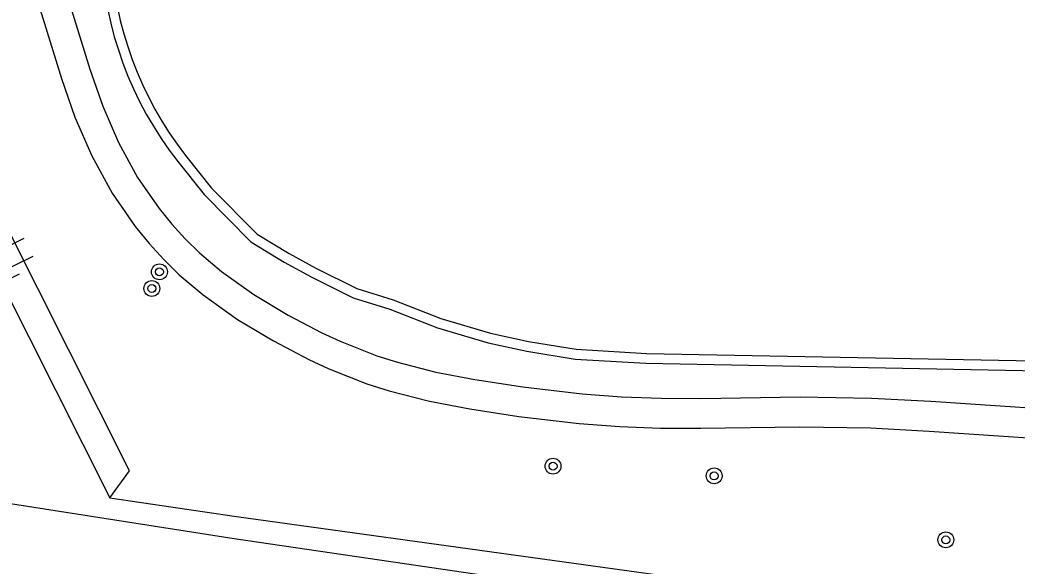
# Model space of a CAD drawing. Extents: x 132994 to 136000, y 393499 to 395512.
# Drawn here: x 134032.8 to 134083, y 394169.4 to 394196.9 of the extents above; entities that cross this region are included whole.
import ezdxf

# ---------------------------------------------------------------- set-up
doc = ezdxf.new("R2010")
doc.units = 0
for name, color, linetype in [('gg-knt-BGT kruinlijn', 7, 'Continuous'), ('gg-knt-onverhard', 7, 'Continuous'), ('gg-kntw-bovenkant insteek waterloop', 7, 'Continuous'), ('gg-kntw-waterlijn', 7, 'Continuous'), ('gt-grn-groengrens', 7, 'Continuous'), ('gt-symb-boom', 7, 'Continuous'), ('gt-symb-talud symbool', 7, 'Continuous')]:
    doc.layers.add(name, color=color, linetype=linetype)

# ---------------------------------------------------------------- blocks, each defined once
blk = doc.blocks.new('gt0-TALUD_1')
at = {"layer": 'gt-symb-talud symbool'}
for p, q in [((-1, -1), (-1, 0)), ((-0.5, -2), (-0.5, 0)), ((0, -1), (0, 0)), ((0.5, -2), (0.5, 0)), ((1, -1), (1, 0))]:
    blk.add_line(p, q, dxfattribs=at)
blk = doc.blocks.new('gt0-BOOM')
at = {"layer": 'gt-symb-boom'}
for radius in [0.4, 0.2]:
    blk.add_circle((0, 0), radius, dxfattribs=at)

msp = doc.modelspace()

# ---------------------------------------------------------------- linework, layer by layer
at = {"layer": 'gg-knt-BGT kruinlijn'}
for points in [[(134023.225, 394174.795), (134026.281, 394198.609), (134028.162, 394198.493), (134029.17, 394189.099), (134037.355, 394172.873)], [(134204.855, 394145.915), (134173.326, 394150.695), (134123.807, 394159.037), (134043.61, 394170.81), (134023.102, 394174.017)], [(134037.355, 394172.873), (134043.737, 394171.935), (134124.063, 394160.819), (134173.516, 394151.879), (134226.491, 394146.388), (134278.516, 394135.558), (134320.833, 394131.304), (134360.409, 394122.751), (134423.058, 394113.512), (134518.322, 394101.093), (134572.711, 394097.468)]]:
    msp.add_lwpolyline(points, dxfattribs=at)
at = {"layer": 'gg-knt-onverhard'}
msp.add_lwpolyline([(134034.698, 394199.802), (134036.337, 394194.47), (134036.991, 394192.606), (134037.789, 394190.769), (134038.75, 394189.009), (134039.832, 394187.442), (134040.466, 394186.664), (134041.142, 394185.924), (134041.858, 394185.224), (134042.973, 394184.28), (134044.605, 394183.12), (134046.325, 394182.083), (134048.035, 394181.185), (134048.943, 394180.762), (134050.801, 394180.029), (134051.833, 394179.703), (134053.772, 394179.213), (134055.742, 394178.834), (134058.151, 394178.462), (134061.133, 394178.112), (134063.126, 394177.961), (134065.113, 394177.888), (134067.112, 394177.883), (134072.114, 394177.96), (134075.71, 394177.896), (134078.705, 394177.738), (134087.687, 394177.136)], dxfattribs=at)
at = {"layer": 'gg-kntw-bovenkant insteek waterloop'}
msp.add_lwpolyline([(134040.772, 394189.81), (134042.093, 394188.149), (134044.456, 394185.769), (134046.125, 394184.745), (134047.488, 394184.006), (134049.602, 394182.95), (134051.453, 394182.377), (134053.86, 394181.431), (134056.408, 394180.687), (134058.351, 394180.267), (134060.788, 394179.865), (134064.353, 394179.654), (134094.516, 394179.068), (134098.973, 394178.842), (134111.557, 394177.934), (134114.78, 394177.612), (134117.617, 394177.077), (134122.108, 394175.913), (134126.102, 394174.828), (134134.352, 394172.275), (134141.915, 394169.597), (134145.159, 394168.732)], dxfattribs=at)
msp.add_arc((134055.285, 394201.14), 18.412, 147.7581, 217.9794, dxfattribs=at)
at = {"layer": 'gg-kntw-waterlijn'}
msp.add_lwpolyline([(134041.165, 394190.119), (134042.467, 394188.482), (134044.769, 394186.164), (134046.375, 394185.178), (134047.719, 394184.45), (134049.789, 394183.416), (134051.619, 394182.849), (134054.022, 394181.905), (134056.531, 394181.172), (134058.445, 394180.758), (134060.844, 394180.363), (134064.373, 394180.154), (134094.534, 394179.568), (134099.004, 394179.341), (134111.6, 394178.432), (134114.851, 394178.107), (134117.726, 394177.565), (134122.236, 394176.396), (134126.241, 394175.308), (134134.509, 394172.75), (134142.063, 394170.075), (134145.293, 394169.214)], dxfattribs=at)
msp.add_arc((134055.283, 394201.14), 17.911, 147.6346, 217.9768, dxfattribs=at)
at = {"layer": 'gt-grn-groengrens'}
for points in [[(134033.255, 394199.39), (134034.912, 394194.001), (134035.594, 394192.058), (134036.44, 394190.109), (134037.471, 394188.221), (134038.631, 394186.541), (134039.33, 394185.684), (134040.063, 394184.881), (134040.848, 394184.114), (134042.052, 394183.094), (134043.782, 394181.865), (134045.588, 394180.776), (134047.369, 394179.84), (134048.35, 394179.383), (134050.299, 394178.614), (134051.423, 394178.26), (134053.446, 394177.748), (134055.486, 394177.356), (134057.949, 394176.975), (134060.989, 394176.619), (134063.042, 394176.463), (134065.084, 394176.388), (134067.122, 394176.383), (134072.112, 394176.46), (134075.657, 394176.397), (134078.615, 394176.241), (134087.607, 394175.638)], [(134037.355, 394172.873), (134038.343, 394174.244), (134030.632, 394189.531)]]:
    msp.add_lwpolyline(points, dxfattribs=at)

# ---------------------------------------------------------------- block references
at = {"layer": 'gt-symb-boom'}
for p in [(134039.847, 394184.259), (134039.466, 394183.42), (134059.673, 394174.472), (134067.787, 394173.982), (134079.459, 394170.759)]:
    msp.add_blockref('gt0-BOOM', p, dxfattribs=at)
at = {"layer": 'gt-symb-talud symbool', "xscale": 0.9995448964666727, "yscale": 0.9995448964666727, "rotation": 116.18052152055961}
msp.add_blockref('gt0-TALUD_1', (134031.448, 394184.605), dxfattribs=at)

doc.saveas('drawing.dxf')
